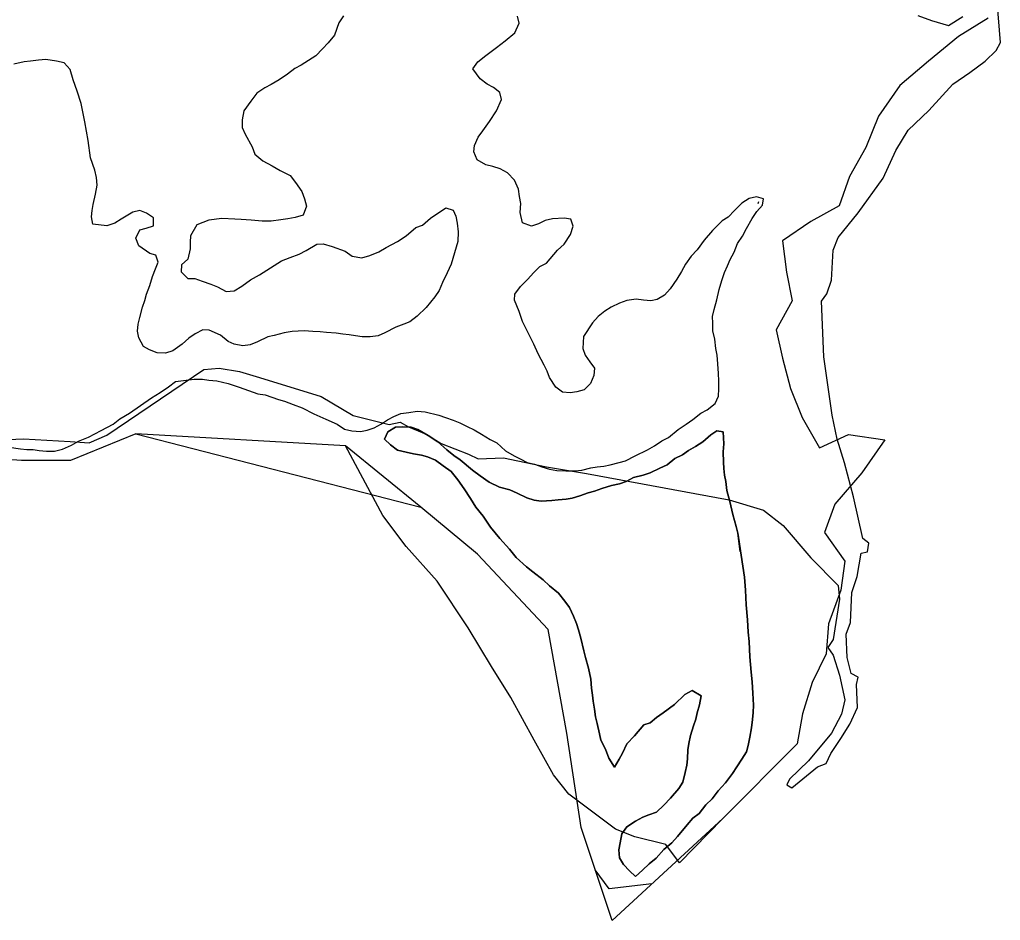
# Model space of a CAD drawing. Extents: x 0 to 34, y 0 to 22.
# Drawn here: x 2.4682 to 2.7957, y 16.6137 to 16.9144 of the extents above; entities that cross this region are included whole.
import ezdxf

# ---------------------------------------------------------------- set-up
doc = ezdxf.new("R2010")
doc.units = 0
for name, color, linetype in [('GM_X_Corporation', 7, 'Continuous'), ('GM_X_Major_Lake', 7, 'Continuous'), ('GM_X_Minor_River', 7, 'Continuous')]:
    doc.layers.add(name, color=color, linetype=linetype)

msp = doc.modelspace()

# ---------------------------------------------------------------- linework, layer by layer
at = {"layer": 'GM_X_Corporation'}
msp.add_lwpolyline([(2.45915, 16.77408), (2.46952, 16.77445), (2.48511, 16.77362), (2.49144, 16.77316), (2.49731, 16.77573), (2.52979, 16.79766), (2.53484, 16.79803), (2.54163, 16.79693), (2.54833, 16.79491), (2.56897, 16.78858), (2.57961, 16.78225), (2.59163, 16.77931), (2.5953, 16.78004), (2.59805, 16.77848), (2.60392, 16.77601), (2.60897, 16.77289), (2.61805, 16.7694), (2.62136, 16.76784), (2.6298, 16.76812), (2.64411, 16.76509), (2.65751, 16.76289), (2.70512, 16.75408), (2.71659, 16.75068), (2.7232, 16.74555), (2.73237, 16.73472), (2.74155, 16.72555), (2.74192, 16.72096), (2.7399, 16.70756), (2.73806, 16.70481), (2.7399, 16.70224), (2.74192, 16.69564), (2.74375, 16.68738), (2.74265, 16.68261), (2.73935, 16.67628), (2.73164, 16.66701), (2.72522, 16.66087), (2.72439, 16.65903), (2.72604, 16.65802), (2.73467, 16.66499), (2.73751, 16.66609), (2.73907, 16.6694), (2.74238, 16.67444), (2.7454, 16.67921), (2.74797, 16.68481), (2.74769, 16.69252), (2.74815, 16.69499), (2.74586, 16.69619), (2.74458, 16.70151), (2.74421, 16.70931), (2.74568, 16.71316), (2.74604, 16.72325), (2.74788, 16.72857), (2.74916, 16.73628), (2.75137, 16.73674), (2.75177, 16.73962), (2.74981, 16.74124), (2.74669, 16.75518), (2.74366, 16.76647), (2.74118, 16.77436), (2.73953, 16.78234), (2.73678, 16.80188), (2.73595, 16.82041), (2.73779, 16.82289), (2.73935, 16.82748), (2.73981, 16.83748), (2.74155, 16.8417), (2.74815, 16.84996), (2.7566, 16.86152), (2.76081, 16.87078), (2.76485, 16.87757), (2.77183, 16.88409), (2.77981, 16.89289), (2.7855, 16.89675), (2.79063, 16.9006), (2.7943, 16.90409), (2.79568, 16.90675), (2.79458, 16.92051)], dxfattribs=at)
msp.add_lwpolyline([(2.45915, 16.77408), (2.46952, 16.77445), (2.48511, 16.77362), (2.49144, 16.77316), (2.49731, 16.77573), (2.52979, 16.79766), (2.53484, 16.79803), (2.54163, 16.79693), (2.54833, 16.79491), (2.56897, 16.78858), (2.57961, 16.78225), (2.59163, 16.77931), (2.5953, 16.78004), (2.59805, 16.77848), (2.60392, 16.77601), (2.60897, 16.77289), (2.61805, 16.7694), (2.62136, 16.76784), (2.6298, 16.76812), (2.64411, 16.76509), (2.65751, 16.76289), (2.70512, 16.75408), (2.71659, 16.75068), (2.7232, 16.74555), (2.73237, 16.73472), (2.74155, 16.72555), (2.74192, 16.72096), (2.7399, 16.70756), (2.73806, 16.70481), (2.7399, 16.70224), (2.74192, 16.69564), (2.74375, 16.68738), (2.74265, 16.68261), (2.73935, 16.67628), (2.73164, 16.66701), (2.72522, 16.66087), (2.72439, 16.65903), (2.72604, 16.65802), (2.73467, 16.66499), (2.73751, 16.66609), (2.73907, 16.6694), (2.74238, 16.67444), (2.7454, 16.67921), (2.74797, 16.68481), (2.74769, 16.69252), (2.74815, 16.69499), (2.74586, 16.69619), (2.74458, 16.70151), (2.74421, 16.70931), (2.74568, 16.71316), (2.74604, 16.72325), (2.74788, 16.72857), (2.74916, 16.73628), (2.75137, 16.73674), (2.75177, 16.73962), (2.74981, 16.74124), (2.74669, 16.75518), (2.74366, 16.76647), (2.74118, 16.77436), (2.73953, 16.78234), (2.73678, 16.80188), (2.73595, 16.82041), (2.73779, 16.82289), (2.73935, 16.82748), (2.73981, 16.83748), (2.74155, 16.8417), (2.74815, 16.84996), (2.7566, 16.86152), (2.76081, 16.87078), (2.76485, 16.87757), (2.77183, 16.88409), (2.77981, 16.89289), (2.7855, 16.89675), (2.79063, 16.9006), (2.7943, 16.90409), (2.79568, 16.90675), (2.79458, 16.92051)], dxfattribs=at)
at = {"layer": 'GM_X_Major_Lake'}
for p, q in [((2.507, 16.77611), (2.48528, 16.76727)), ((2.46886, 16.76721), (2.43951, 16.76936)), ((2.48528, 16.76727), (2.46886, 16.76721)), ((2.62106, 16.73598), (2.60219, 16.7517)), ((2.64466, 16.71082), (2.62106, 16.73598)), ((2.65096, 16.67622), (2.64466, 16.71082)), ((2.65568, 16.64476), (2.65096, 16.67622)), ((2.70307, 16.64771), (2.66603, 16.61375)), ((2.70307, 16.64771), (2.68858, 16.63294)), ((2.66603, 16.61375), (2.65568, 16.64476))]:
    msp.add_line(p, q, dxfattribs=at)
for points in [[(2.79157, 16.91487), (2.7817, 16.90879), (2.77165, 16.90061), (2.76216, 16.89243), (2.75496, 16.88217), (2.75078, 16.87171), (2.74528, 16.86202), (2.74187, 16.85232), (2.73238, 16.847), (2.7229, 16.84053), (2.72423, 16.83008), (2.72613, 16.82057), (2.72082, 16.81087), (2.7229, 16.80137), (2.72556, 16.7913), (2.72955, 16.7816), (2.73524, 16.77153), (2.74492, 16.7759), (2.75706, 16.77419), (2.74947, 16.76317), (2.74037, 16.75271), (2.73695, 16.7432), (2.74379, 16.7337), (2.74246, 16.724), (2.73829, 16.71279), (2.73753, 16.70271), (2.73279, 16.69321), (2.72956, 16.68275), (2.72786, 16.67268), (2.70307, 16.64771)], [(2.57702, 16.77214), (2.507, 16.77611)], [(2.507, 16.77611), (2.60219, 16.7517)], [(2.68858, 16.63294), (2.68397, 16.63903), (2.67363, 16.64161), (2.66716, 16.6442), (2.65164, 16.65583), (2.64647, 16.6623), (2.64, 16.67394), (2.63224, 16.68816), (2.62577, 16.6985), (2.61801, 16.71143), (2.60766, 16.72695), (2.59731, 16.73859), (2.58955, 16.74893), (2.57702, 16.77214)]]:
    msp.add_lwpolyline(points, dxfattribs=at)
at = {"layer": 'GM_X_Minor_River'}
for p, q in [((2.60219, 16.7517), (2.57702, 16.77214)), ((2.66512, 16.62432), (2.6604, 16.63061)), ((2.67928, 16.6259), (2.66512, 16.62432))]:
    msp.add_line(p, q, dxfattribs=at)
for points in [[(2.57637, 16.91568), (2.57487, 16.91339), (2.57337, 16.9092), (2.57129, 16.90672), (2.56941, 16.90462), (2.56714, 16.90233), (2.56468, 16.9008), (2.56222, 16.89927), (2.56014, 16.89812), (2.55768, 16.8962), (2.55484, 16.89429), (2.55219, 16.89276), (2.55011, 16.89161), (2.54746, 16.88988), (2.54539, 16.88721), (2.54313, 16.88397), (2.54257, 16.88093), (2.54259, 16.87846), (2.54355, 16.87618), (2.54585, 16.87201), (2.54681, 16.86955), (2.54948, 16.86728), (2.55252, 16.86558), (2.55519, 16.86407), (2.55861, 16.86238), (2.56033, 16.86011), (2.56244, 16.85708), (2.5634, 16.85461), (2.56398, 16.85214), (2.56286, 16.8491), (2.56021, 16.84832), (2.55774, 16.84793), (2.55546, 16.84754), (2.55224, 16.84715), (2.5492, 16.84713), (2.54559, 16.84749), (2.54217, 16.84767), (2.54009, 16.84785), (2.53572, 16.84802), (2.53136, 16.84743), (2.52738, 16.84589), (2.52531, 16.84227), (2.52513, 16.84018), (2.52514, 16.83789), (2.5244, 16.83447), (2.52232, 16.83256), (2.52214, 16.83028), (2.52443, 16.82801), (2.52671, 16.82802), (2.52918, 16.82708), (2.53203, 16.82614), (2.53432, 16.82521), (2.53717, 16.8237), (2.53983, 16.8239), (2.54248, 16.82543), (2.54532, 16.82754), (2.54834, 16.82926), (2.55572, 16.83386), (2.55856, 16.83501), (2.5616, 16.83617), (2.56387, 16.83732), (2.56746, 16.83943), (2.56955, 16.83962), (2.57259, 16.83869), (2.57697, 16.83719), (2.57925, 16.83549), (2.58248, 16.83494), (2.58514, 16.83571), (2.58817, 16.83686), (2.59063, 16.83839), (2.59442, 16.84031), (2.59725, 16.84223), (2.60047, 16.84509), (2.60274, 16.84586), (2.60538, 16.84816), (2.61049, 16.8516), (2.61297, 16.85085), (2.61392, 16.84877), (2.61432, 16.84649), (2.61471, 16.84364), (2.61454, 16.84041)], [(2.63504, 16.91329), (2.63446, 16.91557)], [(2.7681, 16.91582), (2.77267, 16.91413), (2.77837, 16.91245), (2.7831, 16.91551)], [(2.70456, 16.83228), (2.7055, 16.83438), (2.70681, 16.83685), (2.70794, 16.83971), (2.70963, 16.84219), (2.71095, 16.84466), (2.71283, 16.84809), (2.71434, 16.85038), (2.71622, 16.85248), (2.71659, 16.85457), (2.71431, 16.85532), (2.71185, 16.85474), (2.70939, 16.85321), (2.70693, 16.85073), (2.70485, 16.84844), (2.70277, 16.84729), (2.69956, 16.84404), (2.69673, 16.8408), (2.69447, 16.83755), (2.69239, 16.83545), (2.69051, 16.83279), (2.68919, 16.83031), (2.68769, 16.82783), (2.68543, 16.82459), (2.68354, 16.82249), (2.68108, 16.82096), (2.67899, 16.82057), (2.67652, 16.82074), (2.67405, 16.82111), (2.67102, 16.82072), (2.66855, 16.81976), (2.66571, 16.81841), (2.66363, 16.81707), (2.66136, 16.81535), (2.65948, 16.81325), (2.65646, 16.80868), (2.65629, 16.80468), (2.65706, 16.80241), (2.65859, 16.80014), (2.66012, 16.79805), (2.65995, 16.79558), (2.65882, 16.79291), (2.65674, 16.79081), (2.65428, 16.79023), (2.652, 16.78984), (2.64953, 16.79002), (2.64725, 16.79172), (2.64514, 16.79494), (2.64437, 16.79703), (2.64341, 16.79911), (2.64131, 16.8029), (2.63996, 16.80613), (2.63728, 16.81144), (2.63612, 16.81371), (2.63497, 16.81694), (2.63343, 16.82073), (2.63361, 16.82282), (2.6355, 16.8253), (2.63795, 16.82779), (2.63984, 16.82988), (2.64192, 16.83198), (2.64419, 16.83314), (2.64777, 16.83752), (2.65004, 16.83944), (2.65211, 16.84268), (2.65305, 16.84553), (2.65227, 16.84781), (2.64999, 16.84818), (2.6462, 16.84797), (2.64373, 16.84739), (2.64146, 16.84624), (2.63919, 16.84546), (2.63615, 16.84659), (2.63537, 16.85001), (2.63554, 16.85305), (2.63515, 16.85533), (2.63476, 16.8578), (2.63341, 16.86083), (2.63112, 16.86329), (2.62865, 16.86461), (2.62618, 16.86536), (2.6239, 16.86592), (2.62104, 16.86762), (2.61989, 16.87027), (2.62007, 16.87236), (2.62138, 16.87522), (2.62289, 16.87732), (2.62515, 16.88037), (2.62741, 16.88399), (2.6291, 16.8878), (2.62852, 16.89008), (2.62642, 16.89178), (2.62433, 16.89291), (2.62204, 16.89461), (2.61956, 16.89802), (2.62125, 16.90031), (2.6239, 16.90241), (2.62749, 16.90509), (2.63033, 16.90738), (2.63354, 16.91006), (2.63504, 16.91329)], [(2.61454, 16.84041), (2.6123, 16.8328), (2.61098, 16.82994), (2.60948, 16.8267), (2.60836, 16.82403), (2.60685, 16.82194), (2.60402, 16.81831), (2.601, 16.81545), (2.59854, 16.81354), (2.59646, 16.81276), (2.5938, 16.8118), (2.59021, 16.80988), (2.58793, 16.80892), (2.58528, 16.80853), (2.58262, 16.80852), (2.58034, 16.80889), (2.57825, 16.80926), (2.57616, 16.80944), (2.57388, 16.80981), (2.57065, 16.80998), (2.56856, 16.81016), (2.56609, 16.81034), (2.56325, 16.81052), (2.55926, 16.81031), (2.55661, 16.80992), (2.55319, 16.80895), (2.55111, 16.80856), (2.5477, 16.80683), (2.54524, 16.80587), (2.54277, 16.80548), (2.53992, 16.80604), (2.53783, 16.80698), (2.53535, 16.80906), (2.53154, 16.81075), (2.52945, 16.81093), (2.5268, 16.80959), (2.52472, 16.80805), (2.52246, 16.80614), (2.51943, 16.80385), (2.51697, 16.80308), (2.51412, 16.80325), (2.51165, 16.80419), (2.50955, 16.80532), (2.50802, 16.80817), (2.50763, 16.81045), (2.5078, 16.81273), (2.50836, 16.81501), (2.50929, 16.81844), (2.51004, 16.82072), (2.5106, 16.82281), (2.51172, 16.82567), (2.51266, 16.82871), (2.51359, 16.83119), (2.51453, 16.83347), (2.51376, 16.83575), (2.51167, 16.83631), (2.50805, 16.83895), (2.50709, 16.84142), (2.5084, 16.84428), (2.51049, 16.84486), (2.51295, 16.84563), (2.51294, 16.84829), (2.51065, 16.8498), (2.50837, 16.85074), (2.50609, 16.85016), (2.50212, 16.84786), (2.50004, 16.84652), (2.49739, 16.84556), (2.49264, 16.8461), (2.49224, 16.84857), (2.49242, 16.85066), (2.49279, 16.85276), (2.49353, 16.85618), (2.49409, 16.85922), (2.49389, 16.86169), (2.4933, 16.86416), (2.49195, 16.86834), (2.49116, 16.87404), (2.48999, 16.8803), (2.48882, 16.88638), (2.48747, 16.89055), (2.48612, 16.89435), (2.48516, 16.89776), (2.48306, 16.90003), (2.48059, 16.90059), (2.47698, 16.90114), (2.47451, 16.90094), (2.47186, 16.90055), (2.46977, 16.90035), (2.46636, 16.89957)], [(2.71489, 16.85361), (2.71465, 16.85294)], [(2.5767, 16.7777), (2.57917, 16.77714), (2.58202, 16.77697), (2.5843, 16.77736), (2.58657, 16.77813), (2.58903, 16.77947), (2.59111, 16.78081), (2.5932, 16.78196), (2.59547, 16.78292), (2.59813, 16.78331), (2.60097, 16.78371), (2.60363, 16.78353), (2.60819, 16.78241), (2.61047, 16.78166), (2.61295, 16.78072), (2.61523, 16.77979), (2.6177, 16.77866), (2.61998, 16.77753), (2.62246, 16.77602), (2.62532, 16.77432), (2.6276, 16.77319), (2.63046, 16.77054), (2.63332, 16.76885), (2.6356, 16.76772), (2.6377, 16.76659), (2.64017, 16.76603), (2.64264, 16.76509), (2.64511, 16.76434), (2.64758, 16.76397), (2.65062, 16.7638), (2.65366, 16.76381), (2.65593, 16.76401), (2.65897, 16.76479), (2.66105, 16.76518), (2.66333, 16.76538), (2.66541, 16.76577), (2.66845, 16.76654), (2.67053, 16.76712), (2.67375, 16.76885), (2.67792, 16.77077), (2.68019, 16.77211), (2.68265, 16.77383), (2.68492, 16.77498), (2.68813, 16.77766), (2.69078, 16.77938), (2.69305, 16.78091), (2.6957, 16.78302), (2.69778, 16.78417), (2.70043, 16.78627), (2.70155, 16.78874), (2.70173, 16.79122), (2.70172, 16.79388), (2.70152, 16.79635), (2.70131, 16.79958), (2.70111, 16.80243), (2.70071, 16.8047), (2.70032, 16.80774), (2.69973, 16.81059), (2.69972, 16.81306), (2.69952, 16.81534), (2.70008, 16.81762), (2.70101, 16.82086), (2.70175, 16.82429), (2.70268, 16.82733), (2.70362, 16.83), (2.70456, 16.83228)], [(2.46473, 16.77166), (2.46853, 16.77111), (2.47062, 16.77093), (2.47271, 16.77094), (2.4748, 16.77057), (2.47727, 16.77039), (2.47993, 16.7704), (2.48258, 16.77099), (2.48561, 16.77233), (2.48788, 16.77367), (2.49129, 16.77502), (2.49546, 16.77732), (2.49943, 16.77943), (2.5017, 16.78115), (2.50492, 16.78307), (2.5123, 16.78823), (2.51514, 16.78995), (2.51797, 16.79187), (2.52024, 16.79359), (2.5229, 16.79398), (2.5265, 16.79438), (2.52935, 16.79439), (2.53144, 16.79402), (2.5341, 16.79385), (2.5379, 16.79291), (2.54151, 16.79179), (2.54779, 16.78954), (2.55026, 16.78917), (2.55463, 16.78767), (2.55672, 16.78711), (2.55958, 16.78598), (2.56262, 16.78486), (2.56643, 16.78279), (2.57042, 16.78109), (2.57423, 16.7794), (2.5767, 16.7777)], [(2.70805, 16.74297), (2.70747, 16.74525), (2.70631, 16.74924), (2.70534, 16.7536), (2.70437, 16.75721), (2.70398, 16.76025), (2.70359, 16.76234), (2.70339, 16.76462), (2.70319, 16.76671), (2.70317, 16.77013), (2.70334, 16.77279), (2.70313, 16.77678), (2.70104, 16.77715), (2.69896, 16.77581), (2.69632, 16.77352), (2.69386, 16.77198), (2.69159, 16.77064), (2.68951, 16.76911), (2.68704, 16.76796), (2.6844, 16.76586), (2.68194, 16.76471), (2.67872, 16.76317), (2.67644, 16.7624), (2.67322, 16.76162), (2.67076, 16.76028), (2.66848, 16.75951), (2.66583, 16.75893), (2.66261, 16.75796), (2.66014, 16.757), (2.65806, 16.75642), (2.65522, 16.75546), (2.65275, 16.75468), (2.65067, 16.7543), (2.64801, 16.75409), (2.64592, 16.75389), (2.64232, 16.75369), (2.64004, 16.75405), (2.63757, 16.7548), (2.63433, 16.75631), (2.63186, 16.75744), (2.62844, 16.75837), (2.62501, 16.76007), (2.62196, 16.76214), (2.61948, 16.76403), (2.61529, 16.76743), (2.6132, 16.76894), (2.61091, 16.77083), (2.60786, 16.77348), (2.60462, 16.77555), (2.60119, 16.77763), (2.59891, 16.77838), (2.59606, 16.77855), (2.59378, 16.77835), (2.59114, 16.77682), (2.59001, 16.77434), (2.59211, 16.77245), (2.59439, 16.77075), (2.59724, 16.77001), (2.59972, 16.76945), (2.60237, 16.76908), (2.60447, 16.76852), (2.60713, 16.76739), (2.60961, 16.7655), (2.61227, 16.76362), (2.61457, 16.76078), (2.61667, 16.75775), (2.61878, 16.75452), (2.6205, 16.75168), (2.62298, 16.74865), (2.62547, 16.74505), (2.62852, 16.74127), (2.63177, 16.73767), (2.63406, 16.73483), (2.6375, 16.73181), (2.63959, 16.73011), (2.64302, 16.72746), (2.64512, 16.72538), (2.64817, 16.72293), (2.65027, 16.72027), (2.6518, 16.71819), (2.65315, 16.71535), (2.65411, 16.71288), (2.65488, 16.71079)], [(2.65488, 16.71079), (2.65411, 16.71288), (2.65315, 16.71535), (2.6518, 16.71819), (2.65027, 16.72027), (2.64817, 16.72293), (2.64512, 16.72538), (2.64302, 16.72746), (2.63959, 16.73011), (2.6375, 16.73181), (2.63406, 16.73483), (2.63177, 16.73767), (2.62852, 16.74127), (2.62547, 16.74505), (2.62298, 16.74865), (2.6205, 16.75168), (2.61878, 16.75452), (2.61667, 16.75775), (2.61457, 16.76078), (2.61227, 16.76362), (2.60961, 16.7655), (2.60713, 16.76739), (2.60447, 16.76852), (2.60237, 16.76908), (2.59972, 16.76945), (2.59724, 16.77001), (2.59439, 16.77075), (2.59211, 16.77245), (2.59001, 16.77434), (2.59114, 16.77682), (2.59378, 16.77835), (2.59606, 16.77855), (2.59891, 16.77838), (2.60119, 16.77763), (2.60462, 16.77555), (2.60786, 16.77348), (2.61091, 16.77083), (2.6132, 16.76894), (2.61529, 16.76743), (2.61948, 16.76403), (2.62196, 16.76214), (2.62501, 16.76007), (2.62844, 16.75837), (2.63186, 16.75744), (2.63433, 16.75631), (2.63757, 16.7548), (2.64004, 16.75405), (2.64232, 16.75369), (2.64592, 16.75389), (2.64801, 16.75409), (2.65067, 16.7543), (2.65275, 16.75468), (2.65522, 16.75546), (2.65806, 16.75642), (2.66014, 16.757), (2.66261, 16.75796), (2.66583, 16.75893), (2.66848, 16.75951), (2.67076, 16.76028), (2.67322, 16.76162), (2.67644, 16.7624), (2.67872, 16.76317), (2.68194, 16.76471), (2.6844, 16.76586), (2.68704, 16.76796), (2.68951, 16.76911), (2.69159, 16.77064), (2.69386, 16.77198), (2.69632, 16.77352), (2.69896, 16.77581), (2.70104, 16.77715), (2.70313, 16.77678), (2.70334, 16.77279), (2.70317, 16.77013), (2.70319, 16.76671), (2.70339, 16.76462), (2.70359, 16.76234), (2.70398, 16.76025), (2.70437, 16.75721), (2.70534, 16.7536), (2.70631, 16.74924), (2.70747, 16.74525), (2.70805, 16.74297), (2.70845, 16.74012)], [(2.65488, 16.71079), (2.65565, 16.70795), (2.65662, 16.70377), (2.6572, 16.70149), (2.65817, 16.69789), (2.65895, 16.69428), (2.65915, 16.69124), (2.65955, 16.68896), (2.65975, 16.68687), (2.66014, 16.68421), (2.66053, 16.68174), (2.66111, 16.67946), (2.66189, 16.67605), (2.66228, 16.67396), (2.66381, 16.67092), (2.66497, 16.66789), (2.66688, 16.66486), (2.66839, 16.66753), (2.66952, 16.66962), (2.67102, 16.67267), (2.67347, 16.67534), (2.67668, 16.67897), (2.67877, 16.67974), (2.68084, 16.68146), (2.68311, 16.68299), (2.6869, 16.68586), (2.6903, 16.6891), (2.69276, 16.69045), (2.6958, 16.68875), (2.69525, 16.68571), (2.6945, 16.68304), (2.69395, 16.68095), (2.6932, 16.67867), (2.69227, 16.67543), (2.69171, 16.67277), (2.69134, 16.67067), (2.69117, 16.66763), (2.69099, 16.66554), (2.69043, 16.66307), (2.68969, 16.65983), (2.68837, 16.65774), (2.68554, 16.65449), (2.68327, 16.6522), (2.68082, 16.64991), (2.67835, 16.64895), (2.67627, 16.64818), (2.67381, 16.64684), (2.67097, 16.64492), (2.66927, 16.64263), (2.66872, 16.63959), (2.66835, 16.63731), (2.66856, 16.63465), (2.6699, 16.63237), (2.67181, 16.63029), (2.6739, 16.6284), (2.67617, 16.6305), (2.67844, 16.6326), (2.68071, 16.63451), (2.68335, 16.63738), (2.68599, 16.63967), (2.68788, 16.64177), (2.69109, 16.64559), (2.69298, 16.64787), (2.69506, 16.64941), (2.69732, 16.65227), (2.6994, 16.65437), (2.70147, 16.65704), (2.70393, 16.65971), (2.70619, 16.66276), (2.7077, 16.66505), (2.70939, 16.66753), (2.7109, 16.67001), (2.71145, 16.6721), (2.71201, 16.67495), (2.71256, 16.678), (2.71293, 16.68085), (2.71311, 16.68313), (2.71328, 16.6856), (2.71307, 16.68959), (2.71286, 16.69339), (2.71247, 16.69662), (2.71206, 16.70175), (2.71185, 16.70688), (2.71145, 16.70992), (2.71124, 16.7141), (2.71083, 16.71904), (2.71062, 16.72398), (2.71022, 16.72835), (2.70805, 16.74297)], [(2.70863, 16.7382), (2.70884, 16.73689), (2.70805, 16.74297), (2.71022, 16.72835), (2.71062, 16.72398), (2.71083, 16.71904), (2.71124, 16.7141), (2.71145, 16.70992), (2.71185, 16.70688), (2.71206, 16.70175), (2.71247, 16.69662), (2.71286, 16.69339), (2.71307, 16.68959), (2.71328, 16.6856), (2.71311, 16.68313), (2.71293, 16.68085), (2.71256, 16.678), (2.71201, 16.67495), (2.71145, 16.6721), (2.7109, 16.67001), (2.70939, 16.66753), (2.7077, 16.66505), (2.70619, 16.66276), (2.70393, 16.65971), (2.70147, 16.65704), (2.6994, 16.65437), (2.69732, 16.65227), (2.69506, 16.64941), (2.69298, 16.64787), (2.69109, 16.64559), (2.68788, 16.64177), (2.68599, 16.63967), (2.68335, 16.63738), (2.68071, 16.63451), (2.67844, 16.6326), (2.67617, 16.6305), (2.6739, 16.6284), (2.67181, 16.63029), (2.6699, 16.63237), (2.66856, 16.63465), (2.66835, 16.63731), (2.66872, 16.63959), (2.66927, 16.64263), (2.67097, 16.64492), (2.67381, 16.64684), (2.67627, 16.64818), (2.67835, 16.64895), (2.68082, 16.64991), (2.68327, 16.6522), (2.68554, 16.65449), (2.68837, 16.65774), (2.68969, 16.65983), (2.69043, 16.66307), (2.69099, 16.66554), (2.69117, 16.66763), (2.69134, 16.67067), (2.69171, 16.67277), (2.69227, 16.67543), (2.6932, 16.67867), (2.69395, 16.68095), (2.6945, 16.68304), (2.69525, 16.68571), (2.6958, 16.68875), (2.69276, 16.69045), (2.6903, 16.6891), (2.6869, 16.68586), (2.68311, 16.68299), (2.68084, 16.68146), (2.67877, 16.67974), (2.67668, 16.67897), (2.67347, 16.67534), (2.67102, 16.67267), (2.66952, 16.66962), (2.66839, 16.66753), (2.66688, 16.66486), (2.66497, 16.66789), (2.66381, 16.67092), (2.66228, 16.67396), (2.66189, 16.67605), (2.66111, 16.67946), (2.66053, 16.68174), (2.66014, 16.68421), (2.65975, 16.68687), (2.65955, 16.68896), (2.65915, 16.69124), (2.65895, 16.69428), (2.65817, 16.69789), (2.6572, 16.70149), (2.65662, 16.70377), (2.65565, 16.70795), (2.65488, 16.71079)]]:
    msp.add_lwpolyline(points, dxfattribs=at)

doc.saveas('drawing.dxf')
